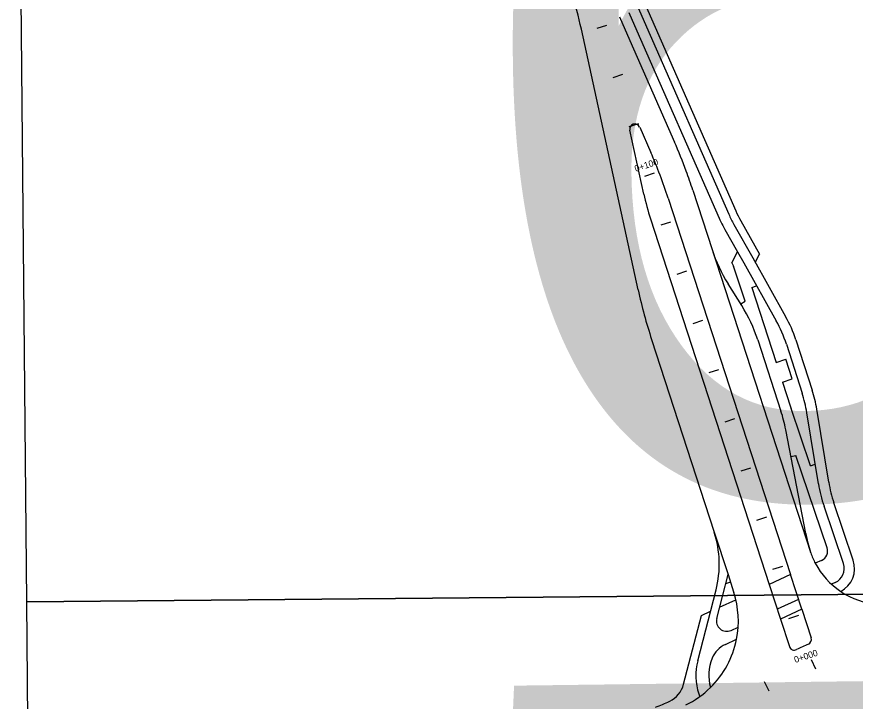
# Model space of a CAD drawing. Extents: x 6503541 to 6503743, y 5888004 to 5888145.
# Drawn here: x 6503601.627 to 6503605.517, y 5888056.159 to 5888059.335 of the extents above; entities that cross this region are included whole.
import ezdxf

# ---------------------------------------------------------------- set-up
doc = ezdxf.new("R2010")
doc.units = 0
doc.layers.add('12', color=7, linetype='Continuous')
doc.layers.add('tabela', color=7, linetype='Continuous')

msp = doc.modelspace()

# ---------------------------------------------------------------- linework, layer by layer
at = {"layer": '12'}
for p, q in [((6503604.5438, 5888059.3881), (6503604.9629, 5888058.4338)), ((6503604.4669, 5888059.3543), (6503604.5041, 5888059.2696)), ((6503604.5108, 5888059.3736), (6503604.548, 5888059.2889)), ((6503604.423, 5888059.335), (6503604.4601, 5888059.2503)), ((6503604.5096, 5888058.0682), (6503604.2462, 5888059.2776)), ((6503604.548, 5888059.2889), (6503604.9299, 5888058.4194)), ((6503604.4601, 5888059.2503), (6503604.6782, 5888058.7539)), ((6503604.5041, 5888059.2696), (6503604.886, 5888058.4001)), ((6503604.5356, 5888058.5125), (6503604.4711, 5888058.8087)), ((6503604.5166, 5888058.8234), (6503604.5683, 5888058.7056)), ((6503604.6492, 5888058.4933), (6503605.2167, 5888056.7465)), ((6503604.7633, 5888058.5304), (6503604.8526, 5888058.2556)), ((6503604.5669, 5888058.3971), (6503605.1179, 5888056.7012)), ((6503604.9854, 5888058.3886), (6503605.0725, 5888058.2337)), ((6503604.9122, 5888058.3475), (6503604.9702, 5888058.2443)), ((6503604.954, 5888058.371), (6503605.0411, 5888058.216)), ((6503604.8526, 5888058.2556), (6503605.3091, 5888056.8504)), ((6503604.944, 5888058.1929), (6503604.9702, 5888058.2443)), ((6503604.9702, 5888058.2443), (6503604.9992, 5888058.1925)), ((6503605.0528, 5888058.1951), (6503605.0725, 5888058.2337)), ((6503604.944, 5888058.1929), (6503604.9526, 5888058.1774)), ((6503604.9992, 5888058.1925), (6503605.1496, 5888057.9248)), ((6503605.0411, 5888058.216), (6503605.1939, 5888057.944)), ((6503605.0057, 5888058.0155), (6503604.9526, 5888058.1774)), ((6503604.9904, 5888057.9947), (6503604.927, 5888058.0961)), ((6503605.0363, 5888058.0785), (6503605.0591, 5888058.0859)), ((6503605.0363, 5888058.0785), (6503605.1105, 5888057.8501)), ((6503604.9854, 5888058.0028), (6503605.0057, 5888058.0155)), ((6503604.5721, 5888057.8374), (6503604.8191, 5888057.077)), ((6503605.0648, 5888057.8353), (6503605.1719, 5888057.5057)), ((6503605.1105, 5888057.8501), (6503605.1491, 5888057.7314)), ((6503605.2414, 5888057.8356), (6503605.3169, 5888057.6031)), ((6503605.1975, 5888057.8152), (6503605.2705, 5888057.5889)), ((6503605.1491, 5888057.7314), (6503605.1947, 5888057.7462)), ((6503605.2244, 5888057.6549), (6503605.1947, 5888057.7462)), ((6503605.1787, 5888057.6401), (6503605.2244, 5888057.6549)), ((6503605.1787, 5888057.6401), (6503605.2162, 5888057.5248)), ((6503605.3086, 5888057.2511), (6503605.2188, 5888057.5168)), ((6503605.3462, 5888057.1672), (6503605.2923, 5888057.4975)), ((6503605.3936, 5888057.1749), (6503605.3385, 5888057.514)), ((6503605.2868, 5888056.937), (6503605.1942, 5888057.4191)), ((6503605.2181, 5888057.2948), (6503605.2416, 5888057.2993)), ((6503605.3862, 5888056.8715), (6503605.2416, 5888057.2993)), ((6503605.3086, 5888057.2511), (6503605.3313, 5888057.2588)), ((6503604.8191, 5888057.077), (6503604.8625, 5888056.9434)), ((6503605.4618, 5888056.7978), (6503605.3719, 5888057.0637)), ((6503605.5072, 5888056.8132), (6503605.4174, 5888057.0791)), ((6503604.8625, 5888056.9434), (6503604.9264, 5888056.7467)), ((6503605.31, 5888056.8478), (6503605.3091, 5888056.8504)), ((6503605.3607, 5888056.8125), (6503605.3313, 5888056.799)), ((6503604.874, 5888056.5434), (6503604.9264, 5888056.7467)), ((6503604.9264, 5888056.7467), (6503604.9522, 5888056.6674)), ((6503605.2167, 5888056.7465), (6503605.1179, 5888056.7012)), ((6503605.2689, 5888056.5856), (6503605.2167, 5888056.7465)), ((6503604.9381, 5888056.7108), (6503604.9152, 5888056.7034)), ((6503605.4236, 5888056.7093), (6503605.4067, 5888056.7016)), ((6503604.7861, 5888056.3471), (6503604.8708, 5888056.6752)), ((6503604.9522, 5888056.6674), (6503604.9532, 5888056.6642)), ((6503605.1179, 5888056.7012), (6503605.1701, 5888056.5403)), ((6503604.8874, 5888056.5955), (6503604.9628, 5888056.6301)), ((6503605.254, 5888056.6316), (6503605.1552, 5888056.5863)), ((6503604.7207, 5888056.2375), (6503604.8031, 5888056.5568)), ((6503604.8031, 5888056.5568), (6503604.8452, 5888056.5762)), ((6503605.2689, 5888056.5856), (6503605.1701, 5888056.5403)), ((6503605.2689, 5888056.5856), (6503605.312, 5888056.453)), ((6503605.1701, 5888056.5403), (6503605.2116, 5888056.4128)), ((6503604.9404, 5888056.4878), (6503604.9735, 5888056.503)), ((6503604.9143, 5888056.423), (6503604.9661, 5888056.4468)), ((6503604.7909, 5888056.1929), (6503604.795, 5888056.1802))]:
    msp.add_line(p, q, dxfattribs=at)
for points in [[(6503604.3634, 5888059.2952), (6503604.3177, 5888059.2804)], [(6503604.4376, 5888059.067), (6503604.3919, 5888059.0521)], [(6503604.5117, 5888058.8387), (6503604.4661, 5888058.8239)], [(6503604.5402, 5888058.5956), (6503604.5859, 5888058.6104)], [(6503604.66, 5888058.3822), (6503604.6144, 5888058.3674)], [(6503604.7342, 5888058.1539), (6503604.6885, 5888058.1391)], [(6503604.8083, 5888057.9257), (6503604.7627, 5888057.9108)], [(6503604.8825, 5888057.6974), (6503604.8369, 5888057.6826)], [(6503604.9567, 5888057.4692), (6503604.911, 5888057.4543)], [(6503605.0308, 5888057.2409), (6503604.9852, 5888057.2261)], [(6503605.105, 5888057.0126), (6503605.0593, 5888056.9978)], [(6503605.1791, 5888056.7844), (6503605.1335, 5888056.7696)], [(6503605.2533, 5888056.5561), (6503605.2076, 5888056.5413)], [(6503605.334, 5888056.3076), (6503605.3138, 5888056.3512)], [(6503605.1166, 5888056.2062), (6503605.0962, 5888056.2497)]]:
    msp.add_lwpolyline(points, dxfattribs=at)
for centre, radius, start, end in [((6503602.4874, 5888058.8945), 1.8, 12.2878, 17.9984), ((6503604.4946, 5888058.8138), 0.024, 23.709, 192.2878), ((6503602.4807, 5888057.7888), 2.4, 20.2275, 23.7091), ((6503602.4807, 5888057.7888), 2.28, 17.9984, 23.709), ((6503602.4807, 5888057.7888), 2.4, 17.9984, 20.2275), ((6503605.7082, 5888058.7678), 1.2, 192.2878, 197.9984), ((6503605.4353, 5888058.6413), 0.552, 203.709, 209.322), ((6503605.4353, 5888058.6413), 0.516, 203.7084, 209.3221), ((6503605.4353, 5888058.6413), 0.6, 203.709, 209.3223), ((6503605.5373, 5888058.478), 0.72, 197.9984, 212.0346), ((6503606.8546, 5888058.579), 2.4, 192.2878, 197.9984), ((6503604.3801, 5888057.6128), 0.72, 17.9984, 32.0346), ((6503604.6265, 5888057.631), 0.6, 17.8816, 29.3223), ((6503604.6707, 5888057.6502), 0.6, 17.9984, 29.3223), ((6503604.7463, 5888057.4177), 0.6, 9.2308, 17.9984), ((6503604.6995, 5888057.4047), 0.6, 8.8964, 17.8816), ((6503605.9009, 5888057.7473), 0.72, 197.9984, 198.671), ((6503604.4871, 5888057.2832), 0.72, 10.8734, 17.9984), ((6503605.9858, 5888057.2712), 0.6, 189.2308, 198.671), ((6503605.9858, 5888057.2712), 0.648, 189.2308, 198.671), ((6503604.406, 5888056.7951), 0.48, 345.5347, 17.9983), ((6503605.9939, 5888057.0729), 0.72, 190.8734, 197.9984), ((6503605.3407, 5888056.8562), 0.048, 294.6311, 18.671), ((6503605.6496, 5888056.9674), 0.36, 199.4031, 207.8743), ((6503605.6496, 5888056.9674), 0.36, 207.8743, 236.152), ((6503605.3936, 5888056.7748), 0.072, 294.6311, 18.671), ((6503605.3936, 5888056.7748), 0.12, 297.5475, 18.671), ((6503604.5424, 5888056.5307), 0.432, 348.8043, 17.9984), ((6503605.6496, 5888056.9674), 0.36, 236.152, 294.6311), ((6503604.9204, 5888056.5314), 0.048, 165.5347, 294.6311), ((6503604.5424, 5888056.5307), 0.432, 314.4291, 348.8043), ((6503605.2892, 5888056.4456), 0.024, 294.7886, 17.9984), ((6503604.9643, 5888056.3139), 0.12, 114.6311, 158.1335), ((6503605.2344, 5888056.4202), 0.024, 197.9984, 294.8835), ((6503620.5817, 5888023.3322), 36.45, 114.78862, 114.88355), ((6503605.0534, 5888056.2782), 0.216, 158.1335, 195.0281), ((6503605.0534, 5888056.2782), 0.276, 165.5347, 197.9983), ((6503604.6045, 5888056.2675), 0.12, 295.3978, 345.5347), ((6503604.5424, 5888056.5307), 0.432, 295.7869, 314.4291), ((6503604.3677, 5888056.7661), 0.672, 289.2984, 295.3978)]:
    msp.add_arc(centre, radius, start, end, dxfattribs=at)
at = {"layer": 'tabela'}
for p, q in [((6503601.6737, 5888056.6198), (6503601.6268, 5888061.6399)), ((6503601.6737, 5888056.6198), (6503601.6268, 5888061.6399)), ((6503601.6737, 5888056.6198), (6503608.9092, 5888056.6874)), ((6503608.9092, 5888056.6874), (6503601.6737, 5888056.6198)), ((6503608.9092, 5888056.6874), (6503601.6737, 5888056.6198)), ((6503601.6737, 5888056.6198), (6503608.9092, 5888056.6874)), ((6503601.7206, 5888051.5997), (6503601.6737, 5888056.6198)), ((6503601.7206, 5888051.5997), (6503601.6737, 5888056.6198))]:
    msp.add_line(p, q, dxfattribs=at)

# ---------------------------------------------------------------- texts
at = {"layer": '12'}
for s, height, rotation, p in [('6', 4.223, 0.7393, (6503603.6676, 5888057.11)), ('0+100', 0.03, 17.9984, (6503604.4983, 5888058.6151)), ('0+000', 0.03, 17.9984, (6503605.2386, 5888056.3364)), ('5', 4.223, 0.7393, (6503603.5197, 5888052.0026))]:
    msp.add_text(s, height=height, rotation=rotation, dxfattribs=at).set_placement(p)

doc.saveas('drawing.dxf')
